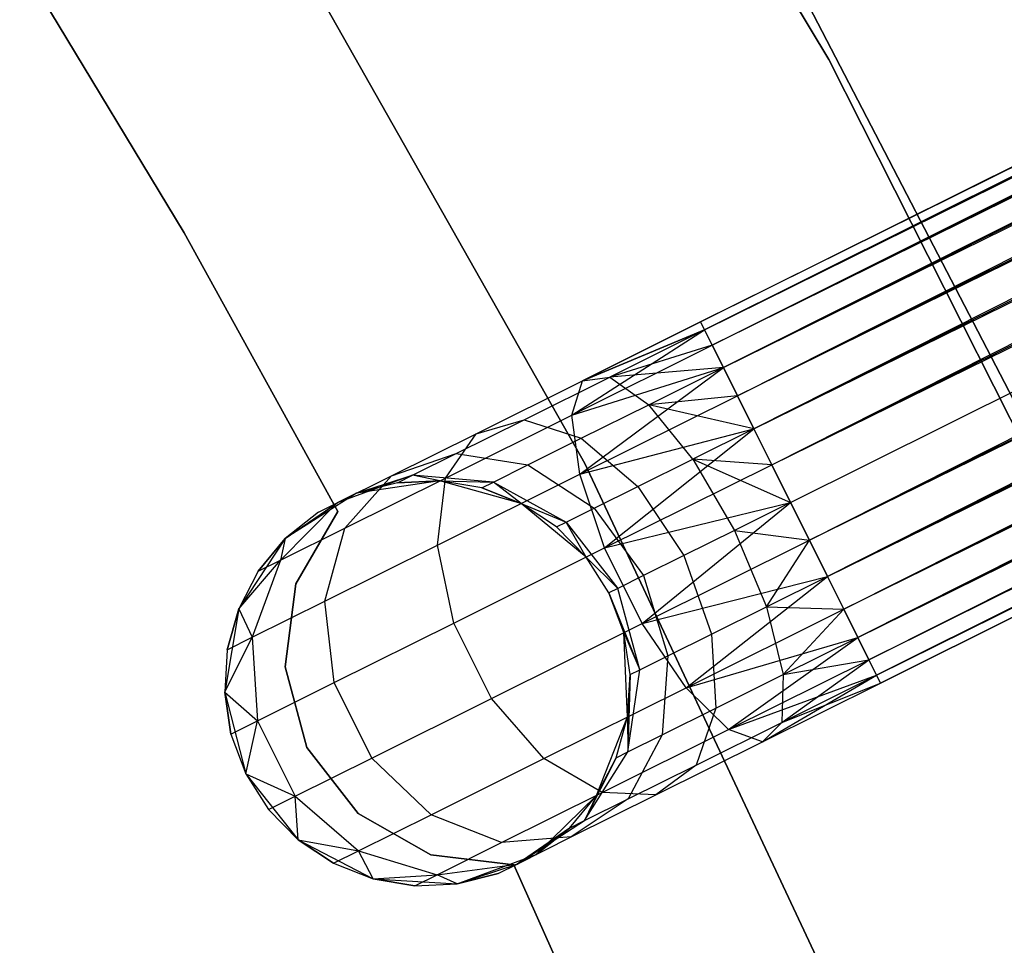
# Model space of a CAD drawing. Extents: x -102 to 102, y -101 to 102.
# Tile 392 of 481: x 34.94 to 39.79, y 17.11 to 21.67. Entities that reach past the tile are written whole.
import ezdxf

# ---------------------------------------------------------------- set-up
doc = ezdxf.new("R2010")
doc.units = 0
doc.header["$LTSCALE"] = 25.4
doc.layers.get('0').update_dxf_attribs({"linetype": 'CONTINUOUS'})

# ---------------------------------------------------------------- blocks, each defined once
blk = doc.blocks.new('NL2500011659_STL')
at = {"color": 0}
for p, q in [((38.2962, 20.1837, -7.3955), (71.7583, 36.8458, -7.3955)), ((38.2962, 20.1837, -7.6045), (71.7583, 36.8458, -7.3955)), ((38.2962, 20.1837, -7.6045), (71.7583, 36.8458, -7.3955)), ((38.2962, 20.1837, -7.3955), (71.7583, 36.8458, -7.3955)), ((71.7583, 36.8458, -7.3955), (38.3156, 20.1448, -7.191)), ((71.7583, 36.8458, -7.3955), (38.3156, 20.1448, -7.191)), ((71.7777, 36.8069, -7.809), (38.2962, 20.1837, -7.6045)), ((71.7777, 36.8069, -7.809), (38.2962, 20.1837, -7.6045)), ((38.3156, 20.1448, -7.809), (71.7777, 36.8069, -7.809)), ((38.3156, 20.1448, -7.809), (71.7777, 36.8069, -7.809)), ((38.3535, 20.0687, -8), (71.7777, 36.8069, -7.809)), ((38.3535, 20.0687, -8), (71.7777, 36.8069, -7.809)), ((38.3156, 20.1448, -7.191), (71.8156, 36.7308, -7)), ((38.3156, 20.1448, -7.191), (71.8156, 36.7308, -7)), ((38.3535, 20.0687, -7), (71.8156, 36.7308, -7)), ((38.3535, 20.0687, -7), (71.8156, 36.7308, -7)), ((71.8156, 36.7308, -7), (38.4083, 19.9587, -6.8309)), ((71.8156, 36.7308, -7), (38.4083, 19.9587, -6.8309)), ((71.8703, 36.6208, -8.1691), (38.3535, 20.0687, -8)), ((71.8703, 36.6208, -8.1691), (38.3535, 20.0687, -8)), ((38.4083, 19.9587, -8.1691), (71.8703, 36.6208, -8.1691)), ((38.4083, 19.9587, -8.1691), (71.8703, 36.6208, -8.1691)), ((38.4775, 19.8196, -8.309), (71.8703, 36.6208, -8.1691)), ((38.4775, 19.8196, -8.309), (71.8703, 36.6208, -8.1691)), ((38.4083, 19.9587, -6.8309), (71.9396, 36.4817, -6.691)), ((38.4083, 19.9587, -6.8309), (71.9396, 36.4817, -6.691)), ((38.4775, 19.8196, -6.691), (71.9396, 36.4817, -6.691)), ((38.4775, 19.8196, -6.691), (71.9396, 36.4817, -6.691)), ((71.9396, 36.4817, -6.691), (38.5582, 19.6575, -6.5865)), ((71.9396, 36.4817, -6.691), (38.5582, 19.6575, -6.5865)), ((72.0203, 36.3197, -8.4135), (38.4775, 19.8196, -8.309)), ((72.0203, 36.3197, -8.4135), (38.4775, 19.8196, -8.309)), ((38.5582, 19.6575, -8.4135), (72.0203, 36.3197, -8.4135)), ((38.5582, 19.6575, -8.4135), (72.0203, 36.3197, -8.4135)), ((38.6468, 19.4795, -8.4782), (72.0203, 36.3197, -8.4135)), ((38.6468, 19.4795, -8.4782), (72.0203, 36.3197, -8.4135)), ((38.5582, 19.6575, -6.5865), (72.1089, 36.1417, -6.5218)), ((38.5582, 19.6575, -6.5865), (72.1089, 36.1417, -6.5218)), ((38.6468, 19.4795, -6.5218), (72.1089, 36.1417, -6.5218)), ((38.6468, 19.4795, -6.5218), (72.1089, 36.1417, -6.5218)), ((38.6468, 19.4795, -8.4782), (72.2016, 35.9556, -8.5)), ((38.6468, 19.4795, -8.4782), (72.2016, 35.9556, -8.5)), ((38.7395, 19.2934, -6.5), (72.2016, 35.9556, -6.5)), ((38.7395, 19.2934, -6.5), (72.2016, 35.9556, -6.5)), ((38.7395, 19.2934, -8.5), (72.2016, 35.9556, -8.5)), ((38.7395, 19.2934, -8.5), (72.2016, 35.9556, -8.5)), ((38.8322, 19.1073, -8.4782), (72.2016, 35.9556, -8.5)), ((38.8322, 19.1073, -8.4782), (72.2016, 35.9556, -8.5)), ((38.8322, 19.1073, -6.5218), (72.2943, 35.7695, -6.5218)), ((38.8322, 19.1073, -6.5218), (72.2943, 35.7695, -6.5218)), ((72.2943, 35.7695, -6.5218), (38.9208, 18.9293, -6.5865)), ((72.2943, 35.7695, -6.5218), (38.9208, 18.9293, -6.5865)), ((72.3829, 35.5915, -8.4135), (38.8322, 19.1073, -8.4782)), ((72.3829, 35.5915, -8.4135), (38.8322, 19.1073, -8.4782)), ((38.9208, 18.9293, -8.4135), (72.3829, 35.5915, -8.4135)), ((38.9208, 18.9293, -8.4135), (72.3829, 35.5915, -8.4135)), ((39.0015, 18.7673, -8.309), (72.3829, 35.5915, -8.4135)), ((39.0015, 18.7673, -8.309), (72.3829, 35.5915, -8.4135)), ((38.9208, 18.9293, -6.5865), (72.4636, 35.4294, -6.691)), ((38.9208, 18.9293, -6.5865), (72.4636, 35.4294, -6.691)), ((39.0015, 18.7673, -6.691), (72.4636, 35.4294, -6.691)), ((39.0015, 18.7673, -6.691), (72.4636, 35.4294, -6.691)), ((72.4636, 35.4294, -6.691), (39.0708, 18.6282, -6.8309)), ((72.4636, 35.4294, -6.691), (39.0708, 18.6282, -6.8309)), ((72.5328, 35.2903, -8.1691), (39.0015, 18.7673, -8.309)), ((72.5328, 35.2903, -8.1691), (39.0015, 18.7673, -8.309)), ((39.0708, 18.6282, -8.1691), (72.5328, 35.2903, -8.1691)), ((39.0708, 18.6282, -8.1691), (72.5328, 35.2903, -8.1691)), ((39.1255, 18.5182, -8), (72.5328, 35.2903, -8.1691)), ((39.1255, 18.5182, -8), (72.5328, 35.2903, -8.1691)), ((39.0708, 18.6282, -6.8309), (72.5876, 35.1803, -7)), ((39.0708, 18.6282, -6.8309), (72.5876, 35.1803, -7)), ((39.1255, 18.5182, -7), (72.5876, 35.1803, -7)), ((39.1255, 18.5182, -7), (72.5876, 35.1803, -7)), ((72.5876, 35.1803, -7), (39.1634, 18.4421, -7.191)), ((72.5876, 35.1803, -7), (39.1634, 18.4421, -7.191)), ((72.6255, 35.1042, -7.809), (39.1255, 18.5182, -8)), ((72.6255, 35.1042, -7.809), (39.1255, 18.5182, -8)), ((39.1634, 18.4421, -7.809), (72.6255, 35.1042, -7.809)), ((39.1634, 18.4421, -7.809), (72.6255, 35.1042, -7.809)), ((39.1828, 18.4032, -7.6045), (72.6255, 35.1042, -7.809)), ((39.1828, 18.4032, -7.6045), (72.6255, 35.1042, -7.809)), ((39.1634, 18.4421, -7.191), (72.6449, 35.0653, -7.3955)), ((39.1634, 18.4421, -7.191), (72.6449, 35.0653, -7.3955)), ((72.6449, 35.0653, -7.3955), (39.1828, 18.4032, -7.6045)), ((39.1828, 18.4032, -7.3955), (72.6449, 35.0653, -7.3955)), ((72.6449, 35.0653, -7.3955), (39.1828, 18.4032, -7.6045)), ((39.1828, 18.4032, -7.3955), (72.6449, 35.0653, -7.3955)), ((38.9288, 21.4776, 1), (37.2145, 24.3255, 1)), ((37.2145, 24.3255, -6.5), (38.9288, 21.4776, -6.5)), ((38.9288, 21.4776, 1), (37.2145, 24.3255, 1)), ((37.2145, 24.3255, -6.5), (38.9288, 21.4776, -6.5)), ((36.1226, 22.3159, 1), (37.7254, 19.4864, 1)), ((37.7254, 19.4864, -6.5), (36.1226, 22.3159, -6.5)), ((37.7254, 19.4864, -6.5), (36.1226, 22.3159, -6.5)), ((36.1226, 22.3159, 1), (37.7254, 19.4864, 1)), ((34.9395, 21.9666), (35.7498, 20.6227)), ((35.7498, 20.6227, -2), (34.9395, 21.9666, -2)), ((35.7498, 20.6227, -2), (34.9395, 21.9666, -2)), ((34.9395, 21.9666), (35.7498, 20.6227)), ((40.2511, 19.0029, 1), (38.718, 21.9565, 1)), ((38.718, 21.9565, 2), (40.2511, 19.0029, 2)), ((40.2511, 19.0029, 1), (38.718, 21.9565, 1)), ((38.718, 21.9565, 2), (40.2511, 19.0029, 2)), ((40.4255, 18.5095, 1), (38.9288, 21.4776, 1)), ((38.9288, 21.4776, -6.5), (40.4255, 18.5095, -6.5)), ((38.9288, 21.4776, 1), (38.9288, 21.4776, -6.5)), ((40.4255, 18.5095, 1), (38.9288, 21.4776, 1)), ((38.9288, 21.4776, -6.5), (40.4255, 18.5095, -6.5)), ((38.9288, 21.4776, 1), (38.9288, 21.4776, -6.5)), ((35.7498, 20.6227), (35.7498, 20.6227, -2)), ((35.7498, 20.6227), (36.5084, 19.2489)), ((36.5084, 19.2489, -2), (35.7498, 20.6227, -2)), ((35.7498, 20.6227), (35.7498, 20.6227, -2)), ((36.5084, 19.2489, -2), (35.7498, 20.6227, -2)), ((35.7498, 20.6227), (36.5084, 19.2489)), ((37.6619, 19.7243, -7.8776), (38.3156, 20.1448, -7.809)), ((37.6619, 19.7243, -7.8776), (38.3156, 20.1448, -7.809)), ((37.7141, 19.8938, -7.5015), (38.2962, 20.1837, -7.6045)), ((38.2962, 20.1837, -7.3955), (37.7141, 19.8938, -7.5015)), ((38.2962, 20.1837, -7.3955), (37.7141, 19.8938, -7.5015)), ((37.7141, 19.8938, -7.5015), (38.2962, 20.1837, -7.6045)), ((37.7141, 19.8938, -7.5015), (38.3156, 20.1448, -7.809)), ((37.7141, 19.8938, -7.5015), (38.3156, 20.1448, -7.809)), ((38.3156, 20.1448, -7.191), (37.7141, 19.8938, -7.5015)), ((38.3156, 20.1448, -7.191), (37.7141, 19.8938, -7.5015)), ((38.3156, 20.1448, -7.191), (37.8478, 19.9119, -7.1082)), ((38.3156, 20.1448, -7.191), (37.8478, 19.9119, -7.1082)), ((38.2962, 20.1837, -7.6045), (38.3156, 20.1448, -7.809)), ((38.3156, 20.1448, -7.191), (38.2962, 20.1837, -7.3955)), ((38.3156, 20.1448, -7.191), (38.2962, 20.1837, -7.3955)), ((38.2962, 20.1837, -7.6045), (38.3156, 20.1448, -7.809)), ((38.3156, 20.1448, -7.809), (38.3535, 20.0687, -8)), ((38.3535, 20.0687, -7), (38.3156, 20.1448, -7.191)), ((38.3535, 20.0687, -7), (38.3156, 20.1448, -7.191)), ((38.3156, 20.1448, -7.809), (38.3535, 20.0687, -8)), ((37.6619, 19.7243, -7.8776), (38.3535, 20.0687, -8)), ((37.6619, 19.7243, -7.8776), (38.3535, 20.0687, -8)), ((38.3535, 20.0687, -7), (37.8478, 19.9119, -7.1082)), ((38.3535, 20.0687, -7), (37.8478, 19.9119, -7.1082)), ((38.3535, 20.0687, -8), (38.4083, 19.9587, -8.1691)), ((38.4083, 19.9587, -6.8309), (38.3535, 20.0687, -7)), ((38.4083, 19.9587, -6.8309), (38.3535, 20.0687, -7)), ((38.3535, 20.0687, -8), (38.4083, 19.9587, -8.1691)), ((37.6619, 19.7243, -7.8776), (38.4083, 19.9587, -8.1691)), ((37.6619, 19.7243, -7.8776), (38.4083, 19.9587, -8.1691)), ((37.7005, 19.4327, -8.1715), (38.4083, 19.9587, -8.1691)), ((37.7005, 19.4327, -8.1715), (38.4083, 19.9587, -8.1691)), ((38.4083, 19.9587, -6.8309), (37.8478, 19.9119, -7.1082)), ((38.4083, 19.9587, -6.8309), (37.8478, 19.9119, -7.1082)), ((38.0401, 19.7754, -6.7657), (38.4083, 19.9587, -6.8309)), ((38.0401, 19.7754, -6.7657), (38.4083, 19.9587, -6.8309)), ((38.4083, 19.9587, -8.1691), (38.4775, 19.8196, -8.309)), ((38.4775, 19.8196, -6.691), (38.4083, 19.9587, -6.8309)), ((38.4775, 19.8196, -6.691), (38.4083, 19.9587, -6.8309)), ((38.4083, 19.9587, -8.1691), (38.4775, 19.8196, -8.309)), ((37.4259, 19.7018, -6.868), (37.8478, 19.9119, -7.1082)), ((37.4259, 19.7018, -6.868), (37.8478, 19.9119, -7.1082)), ((37.7141, 19.8938, -7.5015), (37.8478, 19.9119, -7.1082)), ((37.7141, 19.8938, -7.5015), (37.8478, 19.9119, -7.1082)), ((37.8478, 19.9119, -7.1082), (38.0401, 19.7754, -6.7657)), ((37.8478, 19.9119, -7.1082), (38.0401, 19.7754, -6.7657)), ((37.1889, 19.6323, -7.2026), (37.7141, 19.8938, -7.5015)), ((37.1889, 19.6323, -7.2026), (37.7141, 19.8938, -7.5015)), ((37.6619, 19.7243, -7.8776), (37.7141, 19.8938, -7.5015)), ((37.6619, 19.7243, -7.8776), (37.7141, 19.8938, -7.5015)), ((37.7005, 19.4327, -8.1715), (38.4775, 19.8196, -8.309)), ((37.7005, 19.4327, -8.1715), (38.4775, 19.8196, -8.309)), ((38.4775, 19.8196, -6.691), (38.0401, 19.7754, -6.7657)), ((38.4775, 19.8196, -6.691), (38.0401, 19.7754, -6.7657)), ((38.4775, 19.8196, -8.309), (38.5582, 19.6575, -8.4135)), ((38.5582, 19.6575, -6.5865), (38.4775, 19.8196, -6.691)), ((38.5582, 19.6575, -6.5865), (38.4775, 19.8196, -6.691)), ((38.4775, 19.8196, -8.309), (38.5582, 19.6575, -8.4135)), ((37.708, 19.61, -6.5767), (38.0401, 19.7754, -6.7657)), ((37.708, 19.61, -6.5767), (38.0401, 19.7754, -6.7657)), ((38.2577, 19.5079, -6.5333), (38.0401, 19.7754, -6.7657)), ((38.5582, 19.6575, -6.5865), (38.0401, 19.7754, -6.7657)), ((38.2577, 19.5079, -6.5333), (38.0401, 19.7754, -6.7657)), ((38.5582, 19.6575, -6.5865), (38.0401, 19.7754, -6.7657)), ((37.0381, 19.4137, -7.5225), (37.6619, 19.7243, -7.8776)), ((37.0381, 19.4137, -7.5225), (37.6619, 19.7243, -7.8776)), ((37.7005, 19.4327, -8.1715), (37.6619, 19.7243, -7.8776)), ((37.7005, 19.4327, -8.1715), (37.6619, 19.7243, -7.8776)), ((37.091, 19.535, -6.4939), (37.4259, 19.7018, -6.868)), ((37.091, 19.535, -6.4939), (37.4259, 19.7018, -6.868)), ((37.1889, 19.6323, -7.2026), (37.4259, 19.7018, -6.868)), ((37.1889, 19.6323, -7.2026), (37.4259, 19.7018, -6.868)), ((37.4259, 19.7018, -6.868), (37.708, 19.61, -6.5767)), ((37.4259, 19.7018, -6.868), (37.708, 19.61, -6.5767)), ((37.7005, 19.4327, -8.1715), (38.5582, 19.6575, -8.4135)), ((37.7005, 19.4327, -8.1715), (38.5582, 19.6575, -8.4135)), ((37.823, 19.0693, -8.3324), (38.5582, 19.6575, -8.4135)), ((37.823, 19.0693, -8.3324), (38.5582, 19.6575, -8.4135)), ((38.5582, 19.6575, -6.5865), (38.2577, 19.5079, -6.5333)), ((38.5582, 19.6575, -6.5865), (38.2577, 19.5079, -6.5333)), ((38.5582, 19.6575, -8.4135), (38.6468, 19.4795, -8.4782)), ((38.6468, 19.4795, -6.5218), (38.5582, 19.6575, -6.5865)), ((38.6468, 19.4795, -6.5218), (38.5582, 19.6575, -6.5865)), ((38.5582, 19.6575, -8.4135), (38.6468, 19.4795, -8.4782)), ((36.7721, 19.4248, -6.737), (37.1889, 19.6323, -7.2026)), ((36.7721, 19.4248, -6.737), (37.1889, 19.6323, -7.2026)), ((37.0381, 19.4137, -7.5225), (37.1889, 19.6323, -7.2026)), ((37.0381, 19.4137, -7.5225), (37.1889, 19.6323, -7.2026)), ((37.4445, 19.4787, -6.2823), (37.708, 19.61, -6.5767)), ((37.4445, 19.4787, -6.2823), (37.708, 19.61, -6.5767)), ((37.708, 19.61, -6.5767), (37.9866, 19.3729, -6.379)), ((37.708, 19.61, -6.5767), (37.9866, 19.3729, -6.379)), ((36.7721, 19.4248, -6.737), (37.091, 19.535, -6.4939)), ((36.7721, 19.4248, -6.737), (37.091, 19.535, -6.4939)), ((36.876, 19.4279, -6.0225), (37.091, 19.535, -6.4939)), ((36.876, 19.4279, -6.0225), (37.091, 19.535, -6.4939)), ((37.091, 19.535, -6.4939), (37.4445, 19.4787, -6.2823)), ((37.091, 19.535, -6.4939), (37.4445, 19.4787, -6.2823)), ((37.2752, 19.3945, -5.9113), (37.4445, 19.4787, -6.2823)), ((37.2752, 19.3945, -5.9113), (37.4445, 19.4787, -6.2823)), ((37.4445, 19.4787, -6.2823), (37.7714, 19.2657, -6.1386)), ((37.4445, 19.4787, -6.2823), (37.7714, 19.2657, -6.1386)), ((37.7254, 19.4864, 1), (39.1069, 16.5426, 1)), ((39.1069, 16.5426, -6.5), (37.7254, 19.4864, -6.5)), ((37.7254, 19.4864, -6.5), (37.7254, 19.4864, 1)), ((37.7254, 19.4864, -6.5), (37.7254, 19.4864, 1)), ((39.1069, 16.5426, -6.5), (37.7254, 19.4864, -6.5)), ((37.7254, 19.4864, 1), (39.1069, 16.5426, 1)), ((37.823, 19.0693, -8.3324), (38.6468, 19.4795, -8.4782)), ((37.823, 19.0693, -8.3324), (38.6468, 19.4795, -8.4782)), ((37.9866, 19.3729, -6.379), (38.2577, 19.5079, -6.5333)), ((37.9866, 19.3729, -6.379), (38.2577, 19.5079, -6.5333)), ((38.6468, 19.4795, -6.5218), (38.2577, 19.5079, -6.5333)), ((38.2577, 19.5079, -6.5333), (38.7395, 19.2934, -6.5)), ((38.6468, 19.4795, -6.5218), (38.2577, 19.5079, -6.5333)), ((38.2577, 19.5079, -6.5333), (38.7395, 19.2934, -6.5)), ((38.2577, 19.5079, -6.5333), (38.4629, 19.1557, -6.4511)), ((38.2577, 19.5079, -6.5333), (38.4629, 19.1557, -6.4511)), ((38.6468, 19.4795, -8.4782), (38.7395, 19.2934, -8.5)), ((38.7395, 19.2934, -6.5), (38.6468, 19.4795, -6.5218)), ((38.7395, 19.2934, -6.5), (38.6468, 19.4795, -6.5218)), ((38.6468, 19.4795, -8.4782), (38.7395, 19.2934, -8.5)), ((36.876, 19.4279, -6.0225), (36.5045, 19.2915, -6.1503)), ((36.876, 19.4279, -6.0225), (36.5045, 19.2915, -6.1503)), ((36.5045, 19.2915, -6.1503), (36.7721, 19.4248, -6.737)), ((36.5045, 19.2915, -6.1503), (36.7721, 19.4248, -6.737)), ((36.543, 19.1671, -6.9695), (36.7721, 19.4248, -6.737)), ((36.543, 19.1671, -6.9695), (36.7721, 19.4248, -6.737)), ((36.5995, 19.3388, -5.5), (36.876, 19.4279, -6.0225)), ((36.5995, 19.3388, -5.5), (36.876, 19.4279, -6.0225)), ((36.8019, 19.3911, -5.5), (36.876, 19.4279, -6.0225)), ((36.8019, 19.3911, -5.5), (36.876, 19.4279, -6.0225)), ((37.0108, 19.4001, -5.5), (36.876, 19.4279, -6.0225)), ((37.0108, 19.4001, -5.5), (36.876, 19.4279, -6.0225)), ((37.2752, 19.3945, -5.9113), (36.876, 19.4279, -6.0225)), ((37.2752, 19.3945, -5.9113), (36.876, 19.4279, -6.0225)), ((36.9995, 19.0836, -7.7725), (37.7005, 19.4327, -8.1715)), ((36.9995, 19.0836, -7.7725), (37.7005, 19.4327, -8.1715)), ((37.823, 19.0693, -8.3324), (37.7005, 19.4327, -8.1715)), ((37.823, 19.0693, -8.3324), (37.7005, 19.4327, -8.1715)), ((36.543, 19.1671, -6.9695), (37.0381, 19.4137, -7.5225)), ((36.543, 19.1671, -6.9695), (37.0381, 19.4137, -7.5225)), ((37.0108, 19.4001, 0), (36.5995, 19.3388, 0)), ((37.0108, 19.4001, 0), (36.5995, 19.3388, 0)), ((36.8019, 19.3911, -5.5), (36.5995, 19.3388, 0)), ((36.8019, 19.3911, -5.5), (36.5995, 19.3388, -5.5)), ((36.8019, 19.3911, -5.5), (36.5995, 19.3388, 0)), ((36.8019, 19.3911, -5.5), (36.5995, 19.3388, -5.5)), ((37.0108, 19.4001, -5.5), (36.8019, 19.3911, -5.5)), ((36.8019, 19.3911, -5.5), (37.0108, 19.4001, 0)), ((36.8019, 19.3911, -5.5), (37.0108, 19.4001, 0)), ((37.0108, 19.4001, -5.5), (36.8019, 19.3911, -5.5)), ((36.9995, 19.0836, -7.7725), (37.0381, 19.4137, -7.5225)), ((36.9995, 19.0836, -7.7725), (37.0381, 19.4137, -7.5225)), ((37.4114, 19.2887, 0), (37.0108, 19.4001, 0)), ((37.2169, 19.3655, -5.5), (37.0108, 19.4001, 0)), ((37.4114, 19.2887, 0), (37.0108, 19.4001, 0)), ((37.2169, 19.3655, -5.5), (37.0108, 19.4001, -5.5)), ((37.0108, 19.4001, -5.5), (37.0108, 19.4001, 0)), ((37.2169, 19.3655, -5.5), (37.0108, 19.4001, 0)), ((37.0108, 19.4001, -5.5), (37.0108, 19.4001, 0)), ((37.0108, 19.4001, -5.5), (37.2752, 19.3945, -5.9113)), ((37.2169, 19.3655, -5.5), (37.0108, 19.4001, -5.5)), ((37.0108, 19.4001, -5.5), (37.2752, 19.3945, -5.9113)), ((37.2169, 19.3655, -5.5), (37.2752, 19.3945, -5.9113)), ((37.2169, 19.3655, -5.5), (37.2752, 19.3945, -5.9113)), ((37.2752, 19.3945, -5.9113), (37.6333, 19.197, -5.8357)), ((37.4114, 19.2887, -5.5), (37.2752, 19.3945, -5.9113)), ((37.4114, 19.2887, -5.5), (37.2752, 19.3945, -5.9113)), ((37.2752, 19.3945, -5.9113), (37.6333, 19.197, -5.8357)), ((37.7714, 19.2657, -6.1386), (37.9866, 19.3729, -6.379)), ((37.7714, 19.2657, -6.1386), (37.9866, 19.3729, -6.379)), ((37.9866, 19.3729, -6.379), (38.2134, 19.0314, -6.309)), ((37.9866, 19.3729, -6.379), (38.2134, 19.0314, -6.309)), ((36.5995, 19.3388, 0), (36.2486, 19.1156, 0)), ((36.5995, 19.3388, 0), (36.2486, 19.1156, 0)), ((36.4123, 19.2456, -5.5), (36.5995, 19.3388, 0)), ((36.4123, 19.2456, -5.5), (36.5995, 19.3388, 0)), ((36.5995, 19.3388, -5.5), (36.5045, 19.2915, -6.1503)), ((36.5995, 19.3388, -5.5), (36.5045, 19.2915, -6.1503)), ((36.5995, 19.3388, -5.5), (36.5995, 19.3388, 0)), ((36.5995, 19.3388, -5.5), (36.5995, 19.3388, 0)), ((37.4114, 19.2887, -5.5), (37.2169, 19.3655, -5.5)), ((37.2169, 19.3655, -5.5), (37.4114, 19.2887, 0)), ((37.2169, 19.3655, -5.5), (37.4114, 19.2887, 0)), ((37.4114, 19.2887, -5.5), (37.2169, 19.3655, -5.5)), ((36.5045, 19.2915, -6.1503), (36.2251, 19.0089, -6.2725)), ((36.5045, 19.2915, -6.1503), (36.2251, 19.0089, -6.2725)), ((36.2486, 19.1156, -5.5), (36.5045, 19.2915, -6.1503)), ((36.2486, 19.1156, -5.5), (36.5045, 19.2915, -6.1503)), ((36.4123, 19.2456, -5.5), (36.5045, 19.2915, -6.1503)), ((36.4123, 19.2456, -5.5), (36.5045, 19.2915, -6.1503)), ((37.7321, 19.0241, 0), (37.4114, 19.2887, 0)), ((37.5857, 19.1733, -5.5), (37.4114, 19.2887, 0)), ((37.7321, 19.0241, 0), (37.4114, 19.2887, 0)), ((37.5857, 19.1733, -5.5), (37.4114, 19.2887, -5.5)), ((37.4114, 19.2887, -5.5), (37.4114, 19.2887, 0)), ((37.5857, 19.1733, -5.5), (37.4114, 19.2887, 0)), ((37.4114, 19.2887, -5.5), (37.4114, 19.2887, 0)), ((37.4114, 19.2887, -5.5), (37.6333, 19.197, -5.8357)), ((37.4114, 19.2887, -5.5), (37.6333, 19.197, -5.8357)), ((37.5857, 19.1733, -5.5), (37.4114, 19.2887, -5.5)), ((37.823, 19.0693, -8.3324), (38.7395, 19.2934, -8.5)), ((37.823, 19.0693, -8.3324), (38.7395, 19.2934, -8.5)), ((38.0084, 18.6971, -8.3324), (38.7395, 19.2934, -8.5)), ((38.0084, 18.6971, -8.3324), (38.7395, 19.2934, -8.5)), ((38.7395, 19.2934, -6.5), (38.4629, 19.1557, -6.4511)), ((38.7395, 19.2934, -6.5), (38.4629, 19.1557, -6.4511)), ((38.8322, 19.1073, -6.5218), (38.7395, 19.2934, -6.5)), ((38.7395, 19.2934, -8.5), (38.8322, 19.1073, -8.4782)), ((38.8322, 19.1073, -6.5218), (38.7395, 19.2934, -6.5)), ((38.7395, 19.2934, -8.5), (38.8322, 19.1073, -8.4782)), ((36.4123, 19.2456, -5.5), (36.2486, 19.1156, 0)), ((36.4123, 19.2456, -5.5), (36.2486, 19.1156, -5.5)), ((36.4123, 19.2456, -5.5), (36.2486, 19.1156, 0)), ((36.4123, 19.2456, -5.5), (36.2486, 19.1156, -5.5)), ((36.5084, 19.2489), (36.3012, 18.8924)), ((36.3012, 18.8924, -2), (36.5084, 19.2489, -2)), ((36.3012, 18.8924, -2), (36.5084, 19.2489, -2)), ((36.5084, 19.2489), (36.3012, 18.8924)), ((36.5084, 19.2489), (36.5084, 19.2489, -2)), ((36.5084, 19.2489), (36.5084, 19.2489, -2)), ((37.6333, 19.197, -5.8357), (37.7714, 19.2657, -6.1386)), ((37.6333, 19.197, -5.8357), (37.7714, 19.2657, -6.1386)), ((37.7714, 19.2657, -6.1386), (38.0153, 18.9328, -6.0878)), ((37.7714, 19.2657, -6.1386), (38.0153, 18.9328, -6.0878)), ((37.5857, 19.1733, -5.5), (37.6333, 19.197, -5.8357)), ((37.5857, 19.1733, -5.5), (37.6333, 19.197, -5.8357)), ((37.7321, 19.0241, -5.5), (37.5857, 19.1733, -5.5)), ((37.5857, 19.1733, -5.5), (37.7321, 19.0241, 0)), ((37.5857, 19.1733, -5.5), (37.7321, 19.0241, 0)), ((37.7321, 19.0241, -5.5), (37.5857, 19.1733, -5.5)), ((37.7321, 19.0241, -5.5), (37.6333, 19.197, -5.8357)), ((37.6333, 19.197, -5.8357), (37.8882, 18.8695, -5.809)), ((37.6333, 19.197, -5.8357), (37.8882, 18.8695, -5.809)), ((37.7321, 19.0241, -5.5), (37.6333, 19.197, -5.8357)), ((36.2251, 19.0089, -6.2725), (36.543, 19.1671, -6.9695)), ((36.2251, 19.0089, -6.2725), (36.543, 19.1671, -6.9695)), ((36.4432, 18.8066, -7.1511), (36.543, 19.1671, -6.9695)), ((36.4432, 18.8066, -7.1511), (36.543, 19.1671, -6.9695)), ((38.4629, 19.1557, -6.4511), (38.2134, 19.0314, -6.309)), ((38.4629, 19.1557, -6.4511), (38.2134, 19.0314, -6.309)), ((38.4629, 19.1557, -6.4511), (38.8322, 19.1073, -6.5218)), ((38.4629, 19.1557, -6.4511), (38.8322, 19.1073, -6.5218)), ((38.4629, 19.1557, -6.4511), (38.6203, 18.7797, -6.5333)), ((38.4629, 19.1557, -6.4511), (38.6203, 18.7797, -6.5333)), ((36.2486, 19.1156, 0), (36.019, 18.7689, 0)), ((36.2486, 19.1156, 0), (36.019, 18.7689, 0)), ((36.2486, 19.1156, -5.5), (36.1156, 18.9543, -5.5)), ((36.1156, 18.9543, -5.5), (36.2486, 19.1156, 0)), ((36.1156, 18.9543, -5.5), (36.2486, 19.1156, 0)), ((36.2486, 19.1156, -5.5), (36.1156, 18.9543, -5.5)), ((36.2486, 19.1156, -5.5), (36.2251, 19.0089, -6.2725)), ((36.2486, 19.1156, -5.5), (36.2251, 19.0089, -6.2725)), ((36.2486, 19.1156, -5.5), (36.2486, 19.1156, 0)), ((36.2486, 19.1156, -5.5), (36.2486, 19.1156, 0)), ((36.4432, 18.8066, -7.1511), (36.9995, 19.0836, -7.7725)), ((36.4432, 18.8066, -7.1511), (36.9995, 19.0836, -7.7725)), ((37.0798, 18.6993, -7.9094), (36.9995, 19.0836, -7.7725)), ((37.0798, 18.6993, -7.9094), (36.9995, 19.0836, -7.7725)), ((38.0084, 18.6971, -8.3324), (38.8322, 19.1073, -8.4782)), ((38.0084, 18.6971, -8.3324), (38.8322, 19.1073, -8.4782)), ((38.6203, 18.7797, -6.5333), (38.8322, 19.1073, -6.5218)), ((38.6203, 18.7797, -6.5333), (38.8322, 19.1073, -6.5218)), ((38.9208, 18.9293, -6.5865), (38.8322, 19.1073, -6.5218)), ((38.8322, 19.1073, -8.4782), (38.9208, 18.9293, -8.4135)), ((38.8322, 19.1073, -8.4782), (38.9208, 18.9293, -8.4135)), ((38.9208, 18.9293, -6.5865), (38.8322, 19.1073, -6.5218)), ((37.0798, 18.6993, -7.9094), (37.823, 19.0693, -8.3324)), ((37.0798, 18.6993, -7.9094), (37.823, 19.0693, -8.3324)), ((38.0084, 18.6971, -8.3324), (37.823, 19.0693, -8.3324)), ((38.0084, 18.6971, -8.3324), (37.823, 19.0693, -8.3324)), ((38.2134, 19.0314, -6.309), (38.0153, 18.9328, -6.0878)), ((38.2134, 19.0314, -6.309), (38.0153, 18.9328, -6.0878)), ((38.2134, 19.0314, -6.309), (38.3492, 18.6447, -6.379)), ((38.2134, 19.0314, -6.309), (38.3492, 18.6447, -6.379)), ((36.019, 18.7689, -5.5), (36.2251, 19.0089, -6.2725)), ((36.019, 18.7689, -5.5), (36.2251, 19.0089, -6.2725)), ((36.2251, 19.0089, -6.2725), (36.0861, 18.6288, -6.368)), ((36.2251, 19.0089, -6.2725), (36.0861, 18.6288, -6.368)), ((36.1156, 18.9543, -5.5), (36.2251, 19.0089, -6.2725)), ((36.1156, 18.9543, -5.5), (36.2251, 19.0089, -6.2725)), ((37.8444, 18.8477, 0), (37.7321, 19.0241, 0)), ((37.8444, 18.8477, -5.5), (37.7321, 19.0241, -5.5)), ((37.7321, 19.0241, -5.5), (37.7321, 19.0241, 0)), ((37.8444, 18.8477, 0), (37.7321, 19.0241, 0)), ((37.7321, 19.0241, -5.5), (37.7321, 19.0241, 0)), ((37.7321, 19.0241, -5.5), (37.8882, 18.8695, -5.809)), ((37.7321, 19.0241, -5.5), (37.8882, 18.8695, -5.809)), ((37.8444, 18.8477, -5.5), (37.7321, 19.0241, -5.5)), ((36.1156, 18.9543, -5.5), (36.019, 18.7689, 0)), ((36.1156, 18.9543, -5.5), (36.019, 18.7689, -5.5)), ((36.1156, 18.9543, -5.5), (36.019, 18.7689, 0)), ((36.1156, 18.9543, -5.5), (36.019, 18.7689, -5.5)), ((38.0153, 18.9328, -6.0878), (37.8882, 18.8695, -5.809)), ((38.0153, 18.9328, -6.0878), (37.8882, 18.8695, -5.809)), ((38.0084, 18.6971, -8.3324), (38.9208, 18.9293, -8.4135)), ((38.0084, 18.6971, -8.3324), (38.9208, 18.9293, -8.4135)), ((38.0153, 18.9328, -6.0878), (38.134, 18.5376, -6.1386)), ((38.0153, 18.9328, -6.0878), (38.134, 18.5376, -6.1386)), ((38.2245, 18.3804, -8.1715), (38.9208, 18.9293, -8.4135)), ((38.2245, 18.3804, -8.1715), (38.9208, 18.9293, -8.4135)), ((38.6203, 18.7797, -6.5333), (38.9208, 18.9293, -6.5865)), ((38.6203, 18.7797, -6.5333), (38.9208, 18.9293, -6.5865)), ((39.0015, 18.7673, -6.691), (38.9208, 18.9293, -6.5865)), ((38.9208, 18.9293, -8.4135), (39.0015, 18.7673, -8.309)), ((38.9208, 18.9293, -8.4135), (39.0015, 18.7673, -8.309)), ((39.0015, 18.7673, -6.691), (38.9208, 18.9293, -6.5865)), ((36.3012, 18.8924), (36.2474, 18.4836)), ((36.2474, 18.4836, -2), (36.3012, 18.8924, -2)), ((36.2474, 18.4836, -2), (36.3012, 18.8924, -2)), ((36.3012, 18.8924), (36.2474, 18.4836)), ((36.3012, 18.8924), (36.3012, 18.8924, -2)), ((36.3012, 18.8924), (36.3012, 18.8924, -2)), ((37.8882, 18.8695, -5.809), (37.8444, 18.8477, -5.5)), ((37.8882, 18.8695, -5.809), (37.8444, 18.8477, -5.5)), ((37.9175, 18.6518, 0), (37.8444, 18.8477, 0)), ((37.9175, 18.6518, -5.5), (37.8444, 18.8477, -5.5)), ((37.8444, 18.8477, -5.5), (37.8444, 18.8477, 0)), ((37.9175, 18.6518, 0), (37.8444, 18.8477, 0)), ((37.8444, 18.8477, -5.5), (37.8444, 18.8477, 0)), ((37.8444, 18.8477, -5.5), (37.9959, 18.4688, -5.8357)), ((37.9175, 18.6518, -5.5), (37.8444, 18.8477, -5.5)), ((37.8444, 18.8477, -5.5), (37.9959, 18.4688, -5.8357)), ((37.9959, 18.4688, -5.8357), (37.8882, 18.8695, -5.809)), ((37.9959, 18.4688, -5.8357), (37.8882, 18.8695, -5.809)), ((36.0861, 18.6288, -6.368), (36.4432, 18.8066, -7.1511)), ((36.0861, 18.6288, -6.368), (36.4432, 18.8066, -7.1511)), ((36.4901, 18.4056, -7.2505), (36.4432, 18.8066, -7.1511)), ((36.4901, 18.4056, -7.2505), (36.4432, 18.8066, -7.1511)), ((36.019, 18.7689, 0), (35.9501, 18.3589, 0)), ((36.019, 18.7689, 0), (35.9501, 18.3589, 0)), ((36.019, 18.7689, -5.5), (35.963, 18.5675, -5.5)), ((35.963, 18.5675, -5.5), (36.019, 18.7689, 0)), ((35.963, 18.5675, -5.5), (36.019, 18.7689, 0)), ((36.019, 18.7689, -5.5), (35.963, 18.5675, -5.5)), ((36.019, 18.7689, -5.5), (36.019, 18.7689, 0)), ((36.019, 18.7689, -5.5), (36.019, 18.7689, 0)), ((36.019, 18.7689, -5.5), (36.0861, 18.6288, -6.368)), ((36.019, 18.7689, -5.5), (36.0861, 18.6288, -6.368)), ((38.2245, 18.3804, -8.1715), (39.0015, 18.7673, -8.309)), ((38.2245, 18.3804, -8.1715), (39.0015, 18.7673, -8.309)), ((38.3492, 18.6447, -6.379), (38.6203, 18.7797, -6.5333)), ((38.3492, 18.6447, -6.379), (38.6203, 18.7797, -6.5333)), ((38.6203, 18.7797, -6.5333), (39.0015, 18.7673, -6.691)), ((38.6203, 18.7797, -6.5333), (39.0015, 18.7673, -6.691)), ((38.6203, 18.7797, -6.5333), (38.7026, 18.4449, -6.7657)), ((38.6203, 18.7797, -6.5333), (38.7026, 18.4449, -6.7657)), ((38.7026, 18.4449, -6.7657), (39.0015, 18.7673, -6.691)), ((38.7026, 18.4449, -6.7657), (39.0015, 18.7673, -6.691)), ((39.0708, 18.6282, -6.8309), (39.0015, 18.7673, -6.691)), ((39.0015, 18.7673, -8.309), (39.0708, 18.6282, -8.1691)), ((39.0015, 18.7673, -8.309), (39.0708, 18.6282, -8.1691)), ((39.0708, 18.6282, -6.8309), (39.0015, 18.7673, -6.691)), ((36.4901, 18.4056, -7.2505), (37.0798, 18.6993, -7.9094)), ((36.4901, 18.4056, -7.2505), (37.0798, 18.6993, -7.9094)), ((37.2652, 18.3271, -7.9094), (37.0798, 18.6993, -7.9094)), ((37.2652, 18.3271, -7.9094), (37.0798, 18.6993, -7.9094)), ((37.2652, 18.3271, -7.9094), (38.0084, 18.6971, -8.3324)), ((37.2652, 18.3271, -7.9094), (38.0084, 18.6971, -8.3324)), ((38.2245, 18.3804, -8.1715), (38.0084, 18.6971, -8.3324)), ((38.2245, 18.3804, -8.1715), (38.0084, 18.6971, -8.3324)), ((37.9354, 18.2364, 0), (37.9175, 18.6518, 0)), ((37.9483, 18.4451, -5.5), (37.9175, 18.6518, 0)), ((37.9354, 18.2364, 0), (37.9175, 18.6518, 0)), ((37.9483, 18.4451, -5.5), (37.9175, 18.6518, 0)), ((37.9483, 18.4451, -5.5), (37.9175, 18.6518, -5.5)), ((37.9175, 18.6518, -5.5), (37.9175, 18.6518, 0)), ((37.9175, 18.6518, -5.5), (37.9175, 18.6518, 0)), ((37.9175, 18.6518, -5.5), (37.9959, 18.4688, -5.8357)), ((37.9175, 18.6518, -5.5), (37.9959, 18.4688, -5.8357)), ((37.9483, 18.4451, -5.5), (37.9175, 18.6518, -5.5)), ((38.134, 18.5376, -6.1386), (38.3492, 18.6447, -6.379)), ((38.134, 18.5376, -6.1386), (38.3492, 18.6447, -6.379)), ((38.3492, 18.6447, -6.379), (38.3705, 18.2795, -6.5767)), ((38.3492, 18.6447, -6.379), (38.3705, 18.2795, -6.5767)), ((35.9501, 18.3589, -5.5), (36.0861, 18.6288, -6.368)), ((35.9501, 18.3589, -5.5), (36.0861, 18.6288, -6.368)), ((35.963, 18.5675, -5.5), (36.0861, 18.6288, -6.368)), ((35.963, 18.5675, -5.5), (36.0861, 18.6288, -6.368)), ((36.0861, 18.6288, -6.368), (36.1114, 18.217, -6.4203)), ((36.0861, 18.6288, -6.368), (36.1114, 18.217, -6.4203)), ((38.2245, 18.3804, -8.1715), (39.0708, 18.6282, -8.1691)), ((38.2245, 18.3804, -8.1715), (39.0708, 18.6282, -8.1691)), ((38.434, 18.1738, -7.8776), (39.0708, 18.6282, -8.1691)), ((38.434, 18.1738, -7.8776), (39.0708, 18.6282, -8.1691)), ((38.7026, 18.4449, -6.7657), (39.0708, 18.6282, -6.8309)), ((38.7026, 18.4449, -6.7657), (39.0708, 18.6282, -6.8309)), ((39.1255, 18.5182, -7), (39.0708, 18.6282, -6.8309)), ((39.0708, 18.6282, -8.1691), (39.1255, 18.5182, -8)), ((39.0708, 18.6282, -8.1691), (39.1255, 18.5182, -8)), ((39.1255, 18.5182, -7), (39.0708, 18.6282, -6.8309)), ((35.963, 18.5675, -5.5), (35.9501, 18.3589, 0)), ((35.963, 18.5675, -5.5), (35.9501, 18.3589, -5.5)), ((35.963, 18.5675, -5.5), (35.9501, 18.3589, 0)), ((35.963, 18.5675, -5.5), (35.9501, 18.3589, -5.5)), ((37.9959, 18.4688, -5.8357), (38.134, 18.5376, -6.1386)), ((37.9959, 18.4688, -5.8357), (38.134, 18.5376, -6.1386)), ((38.134, 18.5376, -6.1386), (38.1069, 18.1483, -6.2823)), ((38.134, 18.5376, -6.1386), (38.1069, 18.1483, -6.2823)), ((38.434, 18.1738, -7.8776), (39.1255, 18.5182, -8)), ((38.434, 18.1738, -7.8776), (39.1255, 18.5182, -8)), ((38.6957, 18.2092, -7.1082), (39.1255, 18.5182, -7)), ((38.6957, 18.2092, -7.1082), (39.1255, 18.5182, -7)), ((38.7026, 18.4449, -6.7657), (39.1255, 18.5182, -7)), ((38.7026, 18.4449, -6.7657), (39.1255, 18.5182, -7)), ((39.1634, 18.4421, -7.191), (39.1255, 18.5182, -7)), ((39.1255, 18.5182, -8), (39.1634, 18.4421, -7.809)), ((39.1255, 18.5182, -8), (39.1634, 18.4421, -7.809)), ((39.1634, 18.4421, -7.191), (39.1255, 18.5182, -7)), ((36.2474, 18.4836), (36.2474, 18.4836, -2)), ((36.2474, 18.4836), (36.2474, 18.4836, -2)), ((36.2474, 18.4836), (36.3551, 18.0855)), ((36.3551, 18.0855, -2), (36.2474, 18.4836, -2)), ((36.3551, 18.0855, -2), (36.2474, 18.4836, -2)), ((36.2474, 18.4836), (36.3551, 18.0855)), ((37.9354, 18.2364, -5.5), (37.9483, 18.4451, -5.5)), ((37.9483, 18.4451, -5.5), (37.9354, 18.2364, 0)), ((37.9483, 18.4451, -5.5), (37.9354, 18.2364, 0)), ((37.9354, 18.2364, -5.5), (37.9483, 18.4451, -5.5)), ((37.9377, 18.064, -5.9113), (37.9959, 18.4688, -5.8357)), ((37.9377, 18.064, -5.9113), (37.9959, 18.4688, -5.8357)), ((37.9483, 18.4451, -5.5), (37.9377, 18.064, -5.9113)), ((37.9483, 18.4451, -5.5), (37.9377, 18.064, -5.9113)), ((37.9483, 18.4451, -5.5), (37.9959, 18.4688, -5.8357)), ((37.9483, 18.4451, -5.5), (37.9959, 18.4688, -5.8357)), ((38.3705, 18.2795, -6.5767), (38.7026, 18.4449, -6.7657)), ((38.3705, 18.2795, -6.5767), (38.7026, 18.4449, -6.7657)), ((38.7026, 18.4449, -6.7657), (38.6957, 18.2092, -7.1082)), ((38.7026, 18.4449, -6.7657), (38.6957, 18.2092, -7.1082)), ((36.1114, 18.217, -6.4203), (36.4901, 18.4056, -7.2505)), ((36.1114, 18.217, -6.4203), (36.4901, 18.4056, -7.2505)), ((36.6754, 18.0334, -7.2505), (36.4901, 18.4056, -7.2505)), ((36.6754, 18.0334, -7.2505), (36.4901, 18.4056, -7.2505)), ((38.434, 18.1738, -7.8776), (39.1634, 18.4421, -7.809)), ((38.434, 18.1738, -7.8776), (39.1634, 18.4421, -7.809)), ((38.6007, 18.1133, -7.5015), (39.1634, 18.4421, -7.809)), ((38.6007, 18.1133, -7.5015), (39.1634, 18.4421, -7.809)), ((38.6007, 18.1133, -7.5015), (39.1828, 18.4032, -7.3955)), ((38.6007, 18.1133, -7.5015), (39.1828, 18.4032, -7.6045)), ((38.6007, 18.1133, -7.5015), (39.1828, 18.4032, -7.3955)), ((38.6007, 18.1133, -7.5015), (39.1828, 18.4032, -7.6045)), ((38.6957, 18.2092, -7.1082), (39.1634, 18.4421, -7.191)), ((38.6957, 18.2092, -7.1082), (39.1634, 18.4421, -7.191)), ((38.6957, 18.2092, -7.1082), (39.1828, 18.4032, -7.3955)), ((38.6957, 18.2092, -7.1082), (39.1828, 18.4032, -7.3955)), ((39.1828, 18.4032, -7.3955), (39.1634, 18.4421, -7.191)), ((39.1634, 18.4421, -7.809), (39.1828, 18.4032, -7.6045)), ((39.1634, 18.4421, -7.809), (39.1828, 18.4032, -7.6045)), ((39.1828, 18.4032, -7.3955), (39.1634, 18.4421, -7.191)), ((35.9501, 18.3589, 0), (36.054, 17.9562, 0)), ((35.9501, 18.3589, -5.5), (35.9501, 18.3589, 0)), ((35.9501, 18.3589, -5.5), (35.9501, 18.3589, 0)), ((35.9501, 18.3589, -5.5), (35.9809, 18.1521, -5.5)), ((35.9809, 18.1521, -5.5), (35.9501, 18.3589, 0)), ((35.9809, 18.1521, -5.5), (35.9501, 18.3589, 0)), ((35.9501, 18.3589, 0), (36.054, 17.9562, 0)), ((35.9501, 18.3589, -5.5), (35.9809, 18.1521, -5.5)), ((35.9501, 18.3589, -5.5), (36.1114, 18.217, -6.4203)), ((35.9501, 18.3589, -5.5), (36.1114, 18.217, -6.4203)), ((37.5235, 18.0313, -7.7725), (38.2245, 18.3804, -8.1715)), ((37.5235, 18.0313, -7.7725), (38.2245, 18.3804, -8.1715)), ((38.434, 18.1738, -7.8776), (38.2245, 18.3804, -8.1715)), ((38.434, 18.1738, -7.8776), (38.2245, 18.3804, -8.1715)), ((36.6754, 18.0334, -7.2505), (37.2652, 18.3271, -7.9094)), ((36.6754, 18.0334, -7.2505), (37.2652, 18.3271, -7.9094)), ((37.5235, 18.0313, -7.7725), (37.2652, 18.3271, -7.9094)), ((37.5235, 18.0313, -7.7725), (37.2652, 18.3271, -7.9094)), ((38.1069, 18.1483, -6.2823), (38.3705, 18.2795, -6.5767)), ((38.1069, 18.1483, -6.2823), (38.3705, 18.2795, -6.5767)), ((38.3705, 18.2795, -6.5767), (38.2737, 17.9991, -6.868)), ((38.3705, 18.2795, -6.5767), (38.2737, 17.9991, -6.868)), ((35.9809, 18.1521, -5.5), (36.1114, 18.217, -6.4203)), ((35.9809, 18.1521, -5.5), (36.1114, 18.217, -6.4203)), ((36.054, 17.9562, -5.5), (36.1114, 18.217, -6.4203)), ((36.054, 17.9562, -5.5), (36.1114, 18.217, -6.4203)), ((36.1114, 18.217, -6.4203), (36.2967, 17.8448, -6.4203)), ((36.1114, 18.217, -6.4203), (36.2967, 17.8448, -6.4203)), ((37.7828, 17.8496, 0), (37.9354, 18.2364, 0)), ((37.7828, 17.8496, 0), (37.9354, 18.2364, 0)), ((37.8794, 18.035, -5.5), (37.9354, 18.2364, 0)), ((37.8794, 18.035, -5.5), (37.9354, 18.2364, -5.5)), ((37.8794, 18.035, -5.5), (37.9354, 18.2364, 0)), ((37.8794, 18.035, -5.5), (37.9354, 18.2364, -5.5)), ((37.9354, 18.2364, -5.5), (37.9354, 18.2364, 0)), ((37.9354, 18.2364, -5.5), (37.9354, 18.2364, 0)), ((37.9354, 18.2364, -5.5), (37.9377, 18.064, -5.9113)), ((37.9354, 18.2364, -5.5), (37.9377, 18.064, -5.9113)), ((38.2737, 17.9991, -6.868), (38.6957, 18.2092, -7.1082)), ((38.2737, 17.9991, -6.868), (38.6957, 18.2092, -7.1082)), ((38.6957, 18.2092, -7.1082), (38.6007, 18.1133, -7.5015)), ((38.6957, 18.2092, -7.1082), (38.6007, 18.1133, -7.5015)), ((37.8101, 17.8632, -7.5225), (38.434, 18.1738, -7.8776)), ((37.8101, 17.8632, -7.5225), (38.434, 18.1738, -7.8776)), ((38.6007, 18.1133, -7.5015), (38.434, 18.1738, -7.8776)), ((38.6007, 18.1133, -7.5015), (38.434, 18.1738, -7.8776)), ((35.9809, 18.1521, -5.5), (36.054, 17.9562, 0)), ((35.9809, 18.1521, -5.5), (36.054, 17.9562, 0)), ((35.9809, 18.1521, -5.5), (36.054, 17.9562, -5.5)), ((35.9809, 18.1521, -5.5), (36.054, 17.9562, -5.5)), ((37.9377, 18.064, -5.9113), (38.1069, 18.1483, -6.2823)), ((37.9377, 18.064, -5.9113), (38.1069, 18.1483, -6.2823)), ((38.1069, 18.1483, -6.2823), (37.9388, 17.8323, -6.4939)), ((38.1069, 18.1483, -6.2823), (37.9388, 17.8323, -6.4939)), ((38.0755, 17.8518, -7.2026), (38.6007, 18.1133, -7.5015)), ((38.0755, 17.8518, -7.2026), (38.6007, 18.1133, -7.5015)), ((36.3551, 18.0855), (36.3551, 18.0855, -2)), ((36.3551, 18.0855), (36.3551, 18.0855, -2)), ((36.3551, 18.0855), (36.6078, 17.7597)), ((36.6078, 17.7597, -2), (36.3551, 18.0855, -2)), ((36.6078, 17.7597, -2), (36.3551, 18.0855, -2)), ((36.3551, 18.0855), (36.6078, 17.7597)), ((37.7238, 17.7252, -6.0225), (37.9377, 18.064, -5.9113)), ((37.7238, 17.7252, -6.0225), (37.9377, 18.064, -5.9113)), ((37.8794, 18.035, -5.5), (37.9377, 18.064, -5.9113)), ((37.8794, 18.035, -5.5), (37.9377, 18.064, -5.9113)), ((36.2967, 17.8448, -6.4203), (36.6754, 18.0334, -7.2505)), ((36.2967, 17.8448, -6.4203), (36.6754, 18.0334, -7.2505)), ((36.9672, 17.7543, -7.1511), (36.6754, 18.0334, -7.2505)), ((36.9672, 17.7543, -7.1511), (36.6754, 18.0334, -7.2505)), ((36.9672, 17.7543, -7.1511), (37.5235, 18.0313, -7.7725)), ((36.9672, 17.7543, -7.1511), (37.5235, 18.0313, -7.7725)), ((37.8101, 17.8632, -7.5225), (37.5235, 18.0313, -7.7725)), ((37.8101, 17.8632, -7.5225), (37.5235, 18.0313, -7.7725)), ((37.8794, 18.035, -5.5), (37.7238, 17.7252, -6.0225)), ((37.8794, 18.035, -5.5), (37.7238, 17.7252, -6.0225)), ((37.7828, 17.8496, -5.5), (37.8794, 18.035, -5.5)), ((37.8794, 18.035, -5.5), (37.7828, 17.8496, 0)), ((37.8794, 18.035, -5.5), (37.7828, 17.8496, 0)), ((37.7828, 17.8496, -5.5), (37.8794, 18.035, -5.5)), ((37.9388, 17.8323, -6.4939), (38.2737, 17.9991, -6.868)), ((37.9388, 17.8323, -6.4939), (38.2737, 17.9991, -6.868)), ((38.2737, 17.9991, -6.868), (38.0755, 17.8518, -7.2026)), ((38.2737, 17.9991, -6.868), (38.0755, 17.8518, -7.2026)), ((36.054, 17.9562, 0), (36.3127, 17.6307, 0)), ((36.054, 17.9562, 0), (36.3127, 17.6307, 0)), ((36.054, 17.9562, 0), (36.1663, 17.7798, -5.5)), ((36.054, 17.9562, -5.5), (36.054, 17.9562, 0)), ((36.054, 17.9562, -5.5), (36.054, 17.9562, 0)), ((36.054, 17.9562, -5.5), (36.1663, 17.7798, -5.5)), ((36.054, 17.9562, 0), (36.1663, 17.7798, -5.5)), ((36.054, 17.9562, -5.5), (36.1663, 17.7798, -5.5)), ((36.054, 17.9562, -5.5), (36.2967, 17.8448, -6.4203)), ((36.054, 17.9562, -5.5), (36.2967, 17.8448, -6.4203)), ((37.315, 17.6167, -6.9695), (37.8101, 17.8632, -7.5225)), ((37.315, 17.6167, -6.9695), (37.8101, 17.8632, -7.5225)), ((38.0755, 17.8518, -7.2026), (37.8101, 17.8632, -7.5225)), ((38.0755, 17.8518, -7.2026), (37.8101, 17.8632, -7.5225)), ((36.1663, 17.7798, -5.5), (36.2967, 17.8448, -6.4203)), ((36.1663, 17.7798, -5.5), (36.2967, 17.8448, -6.4203)), ((36.3127, 17.6307, -5.5), (36.2967, 17.8448, -6.4203)), ((36.2967, 17.8448, -6.4203), (36.6101, 17.5765, -6.368)), ((36.3127, 17.6307, -5.5), (36.2967, 17.8448, -6.4203)), ((36.2967, 17.8448, -6.4203), (36.6101, 17.5765, -6.368)), ((37.4861, 17.5583, 0), (37.7828, 17.8496, 0)), ((37.4861, 17.5583, 0), (37.7828, 17.8496, 0)), ((37.6497, 17.6883, -5.5), (37.7828, 17.8496, 0)), ((37.6497, 17.6883, -5.5), (37.7828, 17.8496, -5.5)), ((37.6497, 17.6883, -5.5), (37.7828, 17.8496, 0)), ((37.6497, 17.6883, -5.5), (37.7828, 17.8496, -5.5)), ((37.6587, 17.6443, -6.737), (38.0755, 17.8518, -7.2026)), ((37.6587, 17.6443, -6.737), (38.0755, 17.8518, -7.2026)), ((37.9388, 17.8323, -6.4939), (37.6587, 17.6443, -6.737)), ((37.9388, 17.8323, -6.4939), (37.6587, 17.6443, -6.737)), ((37.7828, 17.8496, -5.5), (37.7238, 17.7252, -6.0225)), ((37.7828, 17.8496, -5.5), (37.7238, 17.7252, -6.0225)), ((37.7238, 17.7252, -6.0225), (37.9388, 17.8323, -6.4939)), ((37.7238, 17.7252, -6.0225), (37.9388, 17.8323, -6.4939)), ((37.7828, 17.8496, -5.5), (37.7828, 17.8496, 0)), ((37.7828, 17.8496, -5.5), (37.7828, 17.8496, 0)), ((36.1663, 17.7798, -5.5), (36.3127, 17.6307, 0)), ((36.1663, 17.7798, -5.5), (36.3127, 17.6307, -5.5)), ((36.1663, 17.7798, -5.5), (36.3127, 17.6307, 0)), ((36.1663, 17.7798, -5.5), (36.3127, 17.6307, -5.5)), ((36.6078, 17.7597), (36.6078, 17.7597, -2)), ((36.6078, 17.7597), (36.6078, 17.7597, -2)), ((36.6078, 17.7597), (36.9664, 17.5562)), ((36.9664, 17.5562, -2), (36.6078, 17.7597, -2)), ((36.9664, 17.5562, -2), (36.6078, 17.7597, -2)), ((36.6078, 17.7597), (36.9664, 17.5562)), ((36.6101, 17.5765, -6.368), (36.9672, 17.7543, -7.1511)), ((36.6101, 17.5765, -6.368), (36.9672, 17.7543, -7.1511)), ((37.315, 17.6167, -6.9695), (36.9672, 17.7543, -7.1511)), ((37.315, 17.6167, -6.9695), (36.9672, 17.7543, -7.1511)), ((37.3911, 17.511, -6.1503), (37.7238, 17.7252, -6.0225)), ((37.3911, 17.511, -6.1503), (37.7238, 17.7252, -6.0225)), ((37.6497, 17.6883, -5.5), (37.7238, 17.7252, -6.0225)), ((37.6497, 17.6883, -5.5), (37.7238, 17.7252, -6.0225)), ((37.6497, 17.6883, -5.5), (37.3911, 17.511, -6.1503)), ((37.6497, 17.6883, -5.5), (37.3911, 17.511, -6.1503)), ((37.4861, 17.5583, -5.5), (37.6497, 17.6883, -5.5)), ((37.6497, 17.6883, -5.5), (37.4861, 17.5583, 0)), ((37.6497, 17.6883, -5.5), (37.4861, 17.5583, 0)), ((37.4861, 17.5583, -5.5), (37.6497, 17.6883, -5.5)), ((36.3127, 17.6307, 0), (36.6815, 17.4385, 0)), ((36.3127, 17.6307, -5.5), (36.3127, 17.6307, 0)), ((36.3127, 17.6307, -5.5), (36.3127, 17.6307, 0)), ((36.3127, 17.6307, -5.5), (36.487, 17.5152, -5.5)), ((36.487, 17.5152, -5.5), (36.3127, 17.6307, 0)), ((36.487, 17.5152, -5.5), (36.3127, 17.6307, 0)), ((36.3127, 17.6307, 0), (36.6815, 17.4385, 0)), ((36.3127, 17.6307, -5.5), (36.487, 17.5152, -5.5)), ((36.3127, 17.6307, -5.5), (36.6101, 17.5765, -6.368)), ((36.3127, 17.6307, -5.5), (36.6101, 17.5765, -6.368)), ((37.6587, 17.6443, -6.737), (37.315, 17.6167, -6.9695)), ((37.6587, 17.6443, -6.737), (37.315, 17.6167, -6.9695)), ((37.3911, 17.511, -6.1503), (37.6587, 17.6443, -6.737)), ((37.3911, 17.511, -6.1503), (37.6587, 17.6443, -6.737)), ((36.487, 17.5152, -5.5), (36.6101, 17.5765, -6.368)), ((36.487, 17.5152, -5.5), (36.6101, 17.5765, -6.368)), ((36.6815, 17.4385, -5.5), (36.6101, 17.5765, -6.368)), ((36.6101, 17.5765, -6.368), (36.9972, 17.4584, -6.2725)), ((36.6815, 17.4385, -5.5), (36.6101, 17.5765, -6.368)), ((36.6101, 17.5765, -6.368), (36.9972, 17.4584, -6.2725)), ((36.9972, 17.4584, -6.2725), (37.315, 17.6167, -6.9695)), ((36.9972, 17.4584, -6.2725), (37.315, 17.6167, -6.9695)), ((36.9664, 17.5562), (36.9664, 17.5562, -2)), ((36.9664, 17.5562), (36.9664, 17.5562, -2)), ((36.9664, 17.5562), (37.3758, 17.5066)), ((37.3758, 17.5066, -2), (36.9664, 17.5562, -2)), ((37.3758, 17.5066, -2), (36.9664, 17.5562, -2)), ((36.9664, 17.5562), (37.3758, 17.5066)), ((37.0965, 17.4129, 0), (37.4861, 17.5583, 0)), ((37.0965, 17.4129, 0), (37.4861, 17.5583, 0)), ((37.2989, 17.4651, -5.5), (37.4861, 17.5583, 0)), ((37.2989, 17.4651, -5.5), (37.4861, 17.5583, 0)), ((37.4861, 17.5583, -5.5), (37.3911, 17.511, -6.1503)), ((37.4861, 17.5583, -5.5), (37.3911, 17.511, -6.1503)), ((37.4861, 17.5583, -5.5), (37.4861, 17.5583, 0)), ((37.4861, 17.5583, -5.5), (37.4861, 17.5583, 0)), ((36.487, 17.5152, -5.5), (36.6815, 17.4385, 0)), ((36.487, 17.5152, -5.5), (36.6815, 17.4385, -5.5)), ((36.487, 17.5152, -5.5), (36.6815, 17.4385, 0)), ((36.487, 17.5152, -5.5), (36.6815, 17.4385, -5.5)), ((36.9972, 17.4584, -6.2725), (37.3911, 17.511, -6.1503)), ((36.9972, 17.4584, -6.2725), (37.3911, 17.511, -6.1503)), ((37.0965, 17.4129, -5.5), (37.3911, 17.511, -6.1503)), ((37.0965, 17.4129, -5.5), (37.3911, 17.511, -6.1503)), ((37.2989, 17.4651, -5.5), (37.3911, 17.511, -6.1503)), ((37.2989, 17.4651, -5.5), (37.3911, 17.511, -6.1503)), ((37.3758, 17.5066), (37.3758, 17.5066, -2)), ((37.3758, 17.5066), (38.0145, 16.0737)), ((38.0145, 16.0737, -2), (37.3758, 17.5066, -2)), ((37.3758, 17.5066), (37.3758, 17.5066, -2)), ((38.0145, 16.0737, -2), (37.3758, 17.5066, -2)), ((37.3758, 17.5066), (38.0145, 16.0737)), ((36.6815, 17.4385, -5.5), (36.9972, 17.4584, -6.2725)), ((36.6815, 17.4385, -5.5), (36.9972, 17.4584, -6.2725)), ((36.6815, 17.4385, 0), (37.0965, 17.4129, 0)), ((36.6815, 17.4385, -5.5), (36.6815, 17.4385, 0)), ((36.6815, 17.4385, -5.5), (36.6815, 17.4385, 0)), ((36.6815, 17.4385, -5.5), (36.8876, 17.4039, -5.5)), ((36.8876, 17.4039, -5.5), (36.6815, 17.4385, 0)), ((36.8876, 17.4039, -5.5), (36.6815, 17.4385, 0)), ((36.6815, 17.4385, 0), (37.0965, 17.4129, 0)), ((36.6815, 17.4385, -5.5), (36.8876, 17.4039, -5.5)), ((36.8876, 17.4039, -5.5), (36.9972, 17.4584, -6.2725)), ((36.8876, 17.4039, -5.5), (36.9972, 17.4584, -6.2725)), ((37.0965, 17.4129, -5.5), (36.9972, 17.4584, -6.2725)), ((37.0965, 17.4129, -5.5), (36.9972, 17.4584, -6.2725)), ((37.0965, 17.4129, -5.5), (37.2989, 17.4651, -5.5)), ((37.2989, 17.4651, -5.5), (37.0965, 17.4129, 0)), ((37.2989, 17.4651, -5.5), (37.0965, 17.4129, 0)), ((37.0965, 17.4129, -5.5), (37.2989, 17.4651, -5.5)), ((36.8876, 17.4039, -5.5), (37.0965, 17.4129, 0)), ((36.8876, 17.4039, -5.5), (37.0965, 17.4129, -5.5)), ((36.8876, 17.4039, -5.5), (37.0965, 17.4129, 0)), ((36.8876, 17.4039, -5.5), (37.0965, 17.4129, -5.5)), ((37.0965, 17.4129, -5.5), (37.0965, 17.4129, 0)), ((37.0965, 17.4129, -5.5), (37.0965, 17.4129, 0))]:
    blk.add_line(p, q, dxfattribs=at)

msp = doc.modelspace()

# ---------------------------------------------------------------- block references
at = {"color": 0}
msp.add_blockref('NL2500011659_STL', (0, 0), dxfattribs=at)

doc.saveas('drawing.dxf')
